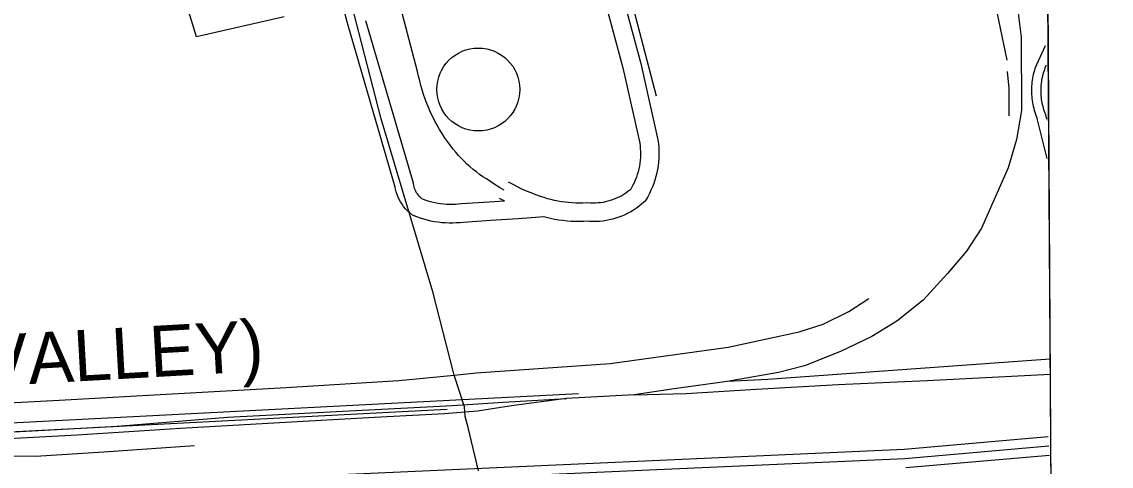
# Model space of a CAD drawing. Extents: x 3477039 to 3515015, y 546746 to 572297.
# Drawn here: x 3511149 to 3512916, y 567644 to 568366 of the extents above; entities that cross this region are included whole.
import ezdxf

# ---------------------------------------------------------------- set-up
doc = ezdxf.new("R2010")
doc.units = 0
for name, color, linetype in [('V-DOMW-TANK', 7, 'Continuous'), ('V-DTCH-CNTR', 7, 'Continuous'), ('V-GRID-FRAM', 7, 'Continuous'), ('V-RAIL-IDEN', 7, 'Continuous'), ('V-RAIL-TRAK', 7, 'Continuous'), ('V-ROAD-CNTR', 7, 'Continuous'), ('V-SITE-OTLN', 7, 'Continuous'), ('V-TOPO-SHOR', 7, 'Continuous'), ('V-UTIL-LINE', 7, 'Continuous')]:
    doc.layers.add(name, color=color, linetype=linetype)

msp = doc.modelspace()

# ---------------------------------------------------------------- linework, layer by layer
at = {"layer": 'V-DOMW-TANK'}
msp.add_circle((3511889.6, 568255.7), 67.3, dxfattribs=at)
at = {"layer": 'V-DTCH-CNTR'}
msp.add_lwpolyline([(3510404.2, 567710.3), (3510439.1, 567712.1), (3510603.2, 567722.4), (3510827.7, 567733.9), (3510995.3, 567740), (3511209.7, 567751.5), (3511402.8, 567762.4), (3511578.1, 567772.1), (3511760.6, 567783.6), (3511850.7, 567792.2), (3511886.1, 567795.6), (3512103.5, 567811.2), (3512294.8, 567837.5), (3512410.3, 567862.6), (3512448.8, 567875), (3512490.8, 567895.2), (3512523.4, 567916.6)], dxfattribs=at)
at = {"layer": 'V-GRID-FRAM'}
for points in [[(3481168.5, 570290.2), (3512800, 570478.9), (3512916.4, 552296.1), (3481269, 552107.3), (3481168.5, 570290.2)], [(3512800, 570478.9), (3512916.4, 552296.1), (3481269, 552107.3)]]:
    msp.add_lwpolyline(points, dxfattribs=at)
at = {"layer": 'V-RAIL-TRAK'}
for points in [[(3512764.3, 568388.1), (3512770.3, 568340.5), (3512771, 568221.4), (3512762.7, 568174.3), (3512749.1, 568128.4), (3512705.7, 568030.7), (3512681.4, 567993.2), (3512651, 567956.8), (3512611.2, 567913.9), (3512568.3, 567879.9), (3512527.9, 567854.8), (3512477.3, 567830.3), (3512419, 567807.1), (3512376.7, 567796.3), (3512302.3, 567783.1), (3512293.3, 567781.8), (3512207.6, 567769.9), (3512142.7, 567760.3), (3512032.5, 567754.2), (3511943.2, 567742.2), (3511888.4, 567733.8), (3511834.8, 567729.5), (3511721.1, 567723.4), (3511566.9, 567714.9), (3511406.7, 567705.2), (3511238.7, 567694.9), (3511045.8, 567684.5)], [(3512817.4, 567817.9), (3512359.4, 567784.9), (3512293.3, 567781.8)], [(3512142.7, 567760.3), (3512226.6, 567762.2), (3512340.4, 567769.4), (3512473.2, 567776.7), (3512617.9, 567783.5), (3512754.8, 567790.2), (3512817.2, 567793.9)], [(3509769.1, 567632.9), (3509928.6, 567642.7), (3510100.1, 567652.4), (3510256.8, 567660.3), (3510418.6, 567665.9), (3510577.1, 567674.4), (3510775.1, 567681.9), (3510969.8, 567693.1), (3511136, 567699.9), (3511303.9, 567709), (3511482.5, 567724.1), (3511659.6, 567732.9), (3511847.8, 567742.6), (3511930, 567748.1), (3512032.5, 567754.2)]]:
    msp.add_lwpolyline(points, dxfattribs=at)
at = {"layer": 'V-ROAD-CNTR'}
for points in [[(3511782.8, 568315.7), (3511774.6, 568346.4), (3511766.7, 568377.2), (3511758.8, 568408), (3511751.2, 568438.8), (3511743.7, 568469.7), (3511736.4, 568500.6), (3511730.8, 568521.2), (3511725.4, 568541.8), (3511720.2, 568562.5), (3511715.3, 568583.3), (3511710.5, 568604.1), (3511705.9, 568624.9), (3511701.6, 568645.8), (3511697.4, 568666.8), (3511693.5, 568687.7)], [(3511574.6, 568373.6), (3511432.6, 568341.2), (3511391.6, 568474.2)], [(3512078.6, 568460.3), (3512124.3, 568290.8), (3512151.5, 568168.6), (3512152, 568164.2), (3512152.4, 568159.5), (3512152.7, 568154.8), (3512152.7, 568150.1), (3512152.5, 568145.4), (3512152.2, 568140.7), (3512151.6, 568136), (3512150.9, 568131.4), (3512149.9, 568126.7), (3512148.8, 568122.2), (3512147.5, 568117.6), (3512146, 568113.1), (3512144.3, 568108.7), (3512142.4, 568104.4), (3512140.4, 568100.2), (3512138.2, 568096), (3512136.9, 568093.8), (3512135.4, 568092.5), (3512132.3, 568090), (3512129, 568087.6), (3512125.6, 568085.4), (3512122.2, 568083.3), (3512118.6, 568081.4), (3512115, 568079.6), (3512111.3, 568078), (3512107.5, 568076.6), (3512103.7, 568075.3), (3512099.8, 568074.2), (3512095.9, 568073.3), (3512091.9, 568072.5), (3512087.9, 568071.9), (3512083.9, 568071.5), (3512079.8, 568071.3), (3512075.8, 568071.2), (3512071.8, 568071.4), (3512066.4, 568071.8), (3512059.4, 568071.4), (3512053.6, 568071.2), (3512047.8, 568071.3), (3512041.9, 568071.5), (3512036.1, 568072), (3512030.3, 568072.6), (3512024.6, 568073.4), (3512018.8, 568074.4), (3512013.1, 568075.5), (3512007.5, 568076.9), (3512001.8, 568078.4), (3511996.3, 568080.1), (3511990.6, 568082), (3511982.9, 568084.8), (3511975.3, 568087.7), (3511967.8, 568090.8), (3511960.4, 568094.1), (3511953.1, 568097.6), (3511945.9, 568101.3), (3511938.6, 568105.3)], [(3512107.5, 568468.3), (3512153.4, 568297.9), (3512181, 568173.8), (3512181.8, 568167.5), (3512182.4, 568161.6), (3512182.7, 568155.6), (3512182.7, 568149.7), (3512182.5, 568143.7), (3512182, 568137.8), (3512181.3, 568131.9), (3512180.4, 568126), (3512179.2, 568120.2), (3512177.8, 568114.4), (3512176.1, 568108.7), (3512174.2, 568103), (3512172.1, 568097.5), (3512169.7, 568092), (3512167.2, 568086.6), (3512164.4, 568081.4), (3512160.3, 568074.4), (3512154.6, 568069.5), (3512150.4, 568066.1), (3512146.1, 568063), (3512141.6, 568060), (3512137, 568057.2), (3512132.3, 568054.7), (3512127.5, 568052.3), (3512122.6, 568050.2), (3512117.6, 568048.3), (3512112.5, 568046.6), (3512107.3, 568045.1), (3512102.1, 568043.9), (3512096.9, 568042.9), (3512091.6, 568042.1), (3512086.2, 568041.6), (3512080.9, 568041.3), (3512075.5, 568041.2), (3512070.2, 568041.4), (3512066.1, 568041.7), (3512060.6, 568041.4), (3512053.8, 568041.2), (3512047, 568041.3), (3512040.2, 568041.6), (3512033.5, 568042.1), (3512026.7, 568042.8), (3512020, 568043.7), (3512013.3, 568044.9), (3512006.7, 568046.2), (3512000.1, 568047.8), (3511995.6, 568049)], [(3511996.2, 568048.9), (3511954.1, 568046), (3511909.5, 568043), (3511865.2, 568040), (3511859.9, 568039.4), (3511853.9, 568039), (3511848, 568038.8), (3511842.1, 568038.8), (3511836.2, 568039.1), (3511830.3, 568039.5), (3511824.4, 568040.2), (3511818.6, 568041.1), (3511812.7, 568042.2), (3511807, 568043.6), (3511801.3, 568045.1), (3511795.6, 568046.9), (3511790, 568048.9), (3511782.7, 568051.9), (3511777.8, 568055.8), (3511774.5, 568058.9), (3511771.4, 568062.2), (3511768.5, 568065.6), (3511765.9, 568069.3), (3511763.5, 568073.1), (3511761.4, 568077), (3511759.5, 568081.1), (3511757.9, 568085.3), (3511756.5, 568089.6), (3511755.5, 568093.9), (3511754.9, 568097), (3511678.4, 568359.4), (3511669.5, 568393.8)], [(3511932.2, 568074.6), (3511907.4, 568072.9), (3511862.5, 568069.9), (3511857.1, 568069.3), (3511852.4, 568069), (3511847.6, 568068.8), (3511842.8, 568068.8), (3511838, 568069), (3511833.2, 568069.4), (3511828.4, 568069.9), (3511823.7, 568070.7), (3511819, 568071.6), (3511814.3, 568072.7), (3511809.7, 568073.9), (3511805.1, 568075.4), (3511800.6, 568077), (3511798.1, 568078), (3511797.5, 568078.5), (3511795.6, 568080.2), (3511793.9, 568082), (3511792.3, 568084), (3511790.8, 568086.1), (3511789.4, 568088.2), (3511788.2, 568090.5), (3511787.1, 568092.8), (3511786.2, 568095.1), (3511785.5, 568097.6), (3511784.9, 568100), (3511784.2, 568103.8), (3511707.3, 568367.3)], [(3511931.4, 568092.2), (3511924, 568096.4), (3511916.8, 568100.9), (3511909.7, 568105.6), (3511902.7, 568110.4), (3511897.2, 568114.1), (3511891.7, 568117.8), (3511886.4, 568121.8), (3511881.2, 568125.9), (3511876.2, 568130.2), (3511871.2, 568134.6), (3511866.4, 568139.2), (3511857.3, 568148.8), (3511852.9, 568153.8), (3511848.7, 568158.9), (3511844, 568165.1), (3511839.4, 568171.4), (3511835, 568177.8), (3511830.8, 568184.3), (3511826.7, 568191), (3511822.9, 568197.7), (3511819.2, 568204.5), (3511815.7, 568211.5), (3511812.3, 568218.5), (3511809.2, 568225.6), (3511806.2, 568232.8), (3511803.5, 568240.1), (3511800.9, 568247.4), (3511798.6, 568254.9), (3511796.4, 568262.3), (3511794.5, 568269.8), (3511792.7, 568277.4), (3511791.1, 568285), (3511782.8, 568315.7)], [(3512796.1, 568209), (3512795, 568211.9), (3512793.9, 568215.1), (3512792.9, 568218.2), (3512791.9, 568221.4), (3512791.1, 568224.6), (3512790.3, 568227.8), (3512789.7, 568231.1), (3512789.1, 568234.4), (3512788.6, 568237.6), (3512788.2, 568240.9), (3512787.9, 568244.2), (3512787.7, 568247.5), (3512787.6, 568250.9), (3512787.5, 568254.2), (3512787.6, 568257.5), (3512787.7, 568260.8), (3512788, 568264.1), (3512788.3, 568267.4), (3512788.7, 568270.7), (3512789.2, 568274), (3512789.8, 568277.2), (3512790.5, 568280.5), (3512791.3, 568283.7), (3512792.2, 568286.9), (3512793.1, 568290.1), (3512809.8, 568327.1)], [(3512810.1, 568214.4), (3512809.1, 568217.2), (3512808.1, 568219.9), (3512807.2, 568222.7), (3512806.4, 568225.4), (3512805.7, 568228.2), (3512805, 568231.1), (3512804.4, 568233.9), (3512803.9, 568236.8), (3512803.5, 568239.6), (3512803.1, 568242.5), (3512802.9, 568245.4), (3512802.7, 568248.3), (3512802.6, 568251.2), (3512802.5, 568254.1), (3512802.6, 568257), (3512802.7, 568259.9), (3512802.9, 568262.8), (3512803.2, 568265.7), (3512803.6, 568268.6), (3512804, 568271.5), (3512804.6, 568274.3), (3512805.2, 568277.2), (3512805.8, 568280), (3512806.6, 568282.8), (3512807.4, 568285.6), (3512808.4, 568288.3), (3512809.4, 568291), (3512810.4, 568293.7), (3512811.2, 568295.7)], [(3512812.2, 568143.9), (3512795.6, 568210.8)], [(3512811.8, 568207.7), (3512810.1, 568214.4)], [(3511932.1, 568074.7), (3511931.8, 568074.8), (3511924.2, 568079)], [(3503182.2, 567300.7), (3504564.8, 567374.5), (3505790.5, 567434.7), (3507012.4, 567500.1), (3508074.9, 567553), (3510418.8, 567677.9), (3512052.4, 567762.1)], [(3507410.3, 567505.4), (3508075.6, 567538.6), (3510419.6, 567663.4), (3511839, 567736.6)], [(3512813.9, 567691.8), (3512580.2, 567671.3)], [(3512580.2, 567671.3), (3511667.2, 567630.4)], [(3512815.2, 567676.9), (3512581.6, 567656.3)], [(3512816.5, 567661.9), (3512582.9, 567641.4)], [(3512581.6, 567656.3), (3511667.9, 567615.4)]]:
    msp.add_lwpolyline(points, dxfattribs=at)
at = {"layer": 'V-SITE-OTLN'}
for p, q in [((3512800, 570478.9), (3512835.7, 564894)), ((3511732.2, 568208.3), (3511682.3, 568401.5)), ((3511815.9, 567927.4), (3511732.2, 568208.3)), ((3511849.4, 567796.5), (3511815.9, 567927.4)), ((3511850.7, 567792.2), (3511849.4, 567796.5)), ((3511867.3, 567740.5), (3511850.7, 567792.2)), ((3511868.5, 567725.1), (3511867.3, 567740.5)), ((3511873.3, 567707.2), (3511868.5, 567725.1)), ((3511890, 567637), (3511873.3, 567707.2))]:
    msp.add_line(p, q, dxfattribs=at)
at = {"layer": 'V-TOPO-SHOR'}
for points in [[(3512747.7, 568303), (3512728.6, 568394.2), (3512698.3, 568503.7), (3512667.4, 568611.5)], [(3512750.8, 568213), (3512750.7, 568257.4), (3512748.3, 568284.6)], [(3510449, 567629.1), (3510513.6, 567631.1), (3510601.4, 567635), (3510718.7, 567644.1), (3510832.3, 567649.1), (3510942.9, 567657), (3511061.4, 567662.4), (3511171.2, 567660.4), (3511281.9, 567667.5), (3511429, 567678)]]:
    msp.add_lwpolyline(points, dxfattribs=at)
at = {"layer": 'V-UTIL-LINE'}
msp.add_lwpolyline([(3512811.2, 568732.2), (3512426.6, 568627.2), (3512099.7, 568545.8), (3512177.9, 568245.5)], dxfattribs=at)

# ---------------------------------------------------------------- texts
at = {"layer": 'V-RAIL-IDEN'}
msp.add_text('VALLEY)', height=83, rotation=3.227, dxfattribs=at).set_placement((3511087.2, 567773.3))

doc.saveas('drawing.dxf')
